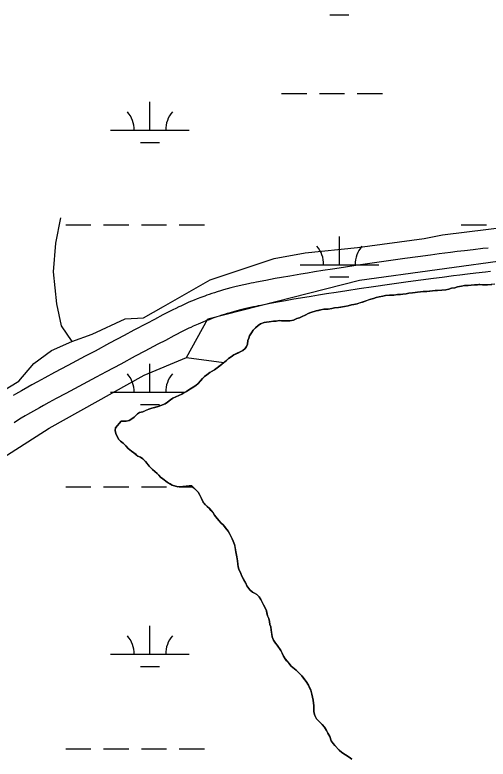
# Model space of a CAD drawing. Extents: x 3177185 to 3215018, y 812988 to 838321.
# Drawn here: x 3188542 to 3189143, y 832843 to 833788 of the extents above; entities that cross this region are included whole.
import ezdxf

# ---------------------------------------------------------------- set-up
doc = ezdxf.new("R2010")
doc.units = 0
for name, color, linetype in [('V-ROAD-CNTR', 7, 'Continuous'), ('V-TOPO-SHOR', 7, 'Continuous'), ('V-WETL-SWMP', 7, 'Continuous')]:
    doc.layers.add(name, color=color, linetype=linetype)

msp = doc.modelspace()

# ---------------------------------------------------------------- linework, layer by layer
at = {"layer": 'V-ROAD-CNTR'}
for points in [[(3189142.8, 833491.94), (3189136.19, 833491.23), (3189123.79, 833489.85), (3189112.94, 833488.58), (3189103.45, 833487.43), (3189095.14, 833486.4), (3189080.64, 833484.54), (3189069.75, 833483.1), (3189053.45, 833480.9), (3189037.16, 833478.65), (3189013.58, 833475.34), (3188992.96, 833472.39), (3188974.93, 833469.76), (3188959.16, 833467.41), (3188945.36, 833465.3), (3188933.28, 833463.41), (3188922.72, 833461.72), (3188913.48, 833460.21), (3188905.38, 833458.86), (3188891.24, 833456.45), (3188880.62, 833454.58), (3188872.65, 833453.15), (3188860.71, 833450.94), (3188848.76, 833448.67), (3188845.35, 833448), (3188842.06, 833447.33), (3188838.84, 833446.65), (3188832.69, 833445.29), (3188826.9, 833443.94), (3188821.49, 833442.6), (3188816.42, 833441.29), (3188811.69, 833440), (3188807.26, 833438.74), (3188803.11, 833437.52), (3188799.24, 833436.33), (3188795.61, 833435.18), (3188792.22, 833434.07), (3188789.05, 833433), (3188786.09, 833431.97), (3188783.29, 833430.98), (3188778.14, 833429.08), (3188773.63, 833427.35), (3188769.7, 833425.78), (3188766.27, 833424.37), (3188763.28, 833423.1), (3188760.65, 833421.96), (3188756.15, 833419.94), (3188752.76, 833418.37), (3188750.2, 833417.15), (3188746.44, 833415.31), (3188742.71, 833413.42), (3188730.25, 833406.98), (3188719.4, 833401.33), (3188709.93, 833396.35), (3188693.41, 833387.63), (3188681.05, 833381.05), (3188662.54, 833371.15), (3188644.07, 833361.22), (3188631.5, 833354.49), (3188609.42, 833342.76), (3188592.82, 833333.92), (3188580.37, 833327.21), (3188571.03, 833322.11), (3188564.04, 833318.24), (3188558.79, 833315.3), (3188550.95, 833310.85), (3188543.13, 833306.34), (3188540.29, 833304.67)], [(3189146, 833462.11), (3189139.46, 833461.41), (3189127.2, 833460.04), (3189116.48, 833458.79), (3189107.1, 833457.65), (3189098.89, 833456.63), (3189084.5, 833454.79), (3189073.72, 833453.37), (3189057.52, 833451.18), (3189041.31, 833448.94), (3189017.79, 833445.63), (3188997.25, 833442.7), (3188979.31, 833440.08), (3188963.64, 833437.74), (3188949.94, 833435.65), (3188937.97, 833433.77), (3188927.51, 833432.1), (3188918.36, 833430.61), (3188910.36, 833429.28), (3188896.36, 833426.89), (3188885.87, 833425.04), (3188878.02, 833423.63), (3188866.23, 833421.46), (3188854.46, 833419.22), (3188851.25, 833418.58), (3188848.14, 833417.95), (3188845.16, 833417.32), (3188839.34, 833416.04), (3188833.92, 833414.77), (3188828.86, 833413.52), (3188824.13, 833412.29), (3188819.72, 833411.09), (3188815.6, 833409.92), (3188811.76, 833408.79), (3188808.16, 833407.69), (3188804.81, 833406.62), (3188801.68, 833405.6), (3188798.75, 833404.61), (3188796.02, 833403.67), (3188793.5, 833402.77), (3188788.7, 833401.01), (3188784.57, 833399.41), (3188780.97, 833397.98), (3188777.84, 833396.69), (3188775.11, 833395.53), (3188772.76, 833394.51), (3188768.59, 833392.65), (3188765.52, 833391.22), (3188763.25, 833390.14), (3188759.81, 833388.45), (3188756.38, 833386.72), (3188744.07, 833380.35), (3188733.3, 833374.74), (3188723.9, 833369.81), (3188707.47, 833361.12), (3188695.17, 833354.58), (3188676.72, 833344.71), (3188658.25, 833334.78), (3188645.61, 833328.02), (3188623.51, 833316.28), (3188606.99, 833307.48), (3188594.68, 833300.84), (3188585.49, 833295.82), (3188578.63, 833292.02), (3188573.52, 833289.16), (3188565.85, 833284.82), (3188558.23, 833280.42), (3188555.61, 833278.88), (3188550.49, 833275.79), (3188545.73, 833272.86), (3188541.28, 833270.06)]]:
    msp.add_lwpolyline(points, dxfattribs=at)
at = {"layer": 'V-TOPO-SHOR'}
for points in [[(3188600.15, 833530.14), (3188593.83, 833498.07), (3188590.9, 833461.62), (3188595.21, 833421.07), (3188601.03, 833393.19), (3188614.56, 833373.35)], [(3189084.77, 833508.84), (3189225.66, 833525.94), (3189250.47, 833527.7), (3189261.23, 833527.6), (3189278.59, 833524.39), (3189309.25, 833521.1), (3189312.09, 833520.36), (3189320.78, 833517.71), (3189329.46, 833514.16), (3189510.05, 833451.02)], [(3188352.8, 833205.42), (3188356.4, 833204.46), (3188385.53, 833219.33), (3188486.52, 833286.2), (3188547.6, 833322.92), (3188566.62, 833345.48), (3188588.77, 833361.87), (3188614.56, 833373.35), (3188640.61, 833382.78), (3188682.39, 833402.09), (3188705.38, 833403.48), (3188730.9, 833417.82), (3188790.18, 833451.68), (3188871.2, 833478.67), (3188910.7, 833485.82), (3188977.08, 833492.59), (3189061.53, 833504.08), (3189084.77, 833508.84)], [(3188760.31, 833352.79), (3188787.17, 833402.04), (3188979.7, 833451.29), (3189176.7, 833478.15), (3189297.58, 833482.63), (3189337.88, 833469.2), (3189353.31, 833429.36)], [(3189027.76, 833432.81), (3189031.52, 833433.06), (3189034.8, 833433.55), (3189038.8, 833433.8), (3189042.32, 833434.52), (3189047.02, 833435.01), (3189050.31, 833435.5), (3189053.36, 833435.98), (3189056.89, 833436.23), (3189060.41, 833436.72), (3189065.11, 833436.74), (3189068.87, 833437.23), (3189075.45, 833437.96), (3189078.74, 833438.21), (3189084.14, 833438.47), (3189089.07, 833438.96), (3189092.83, 833439.69), (3189096.59, 833440.88), (3189100.58, 833441.6), (3189104.1, 833442.8), (3189109.03, 833443.76), (3189112.79, 833444.24), (3189117.49, 833444.5), (3189121.48, 833444.99), (3189125.48, 833445.24), (3189129.24, 833445.26), (3189131.12, 833445.74), (3189132.29, 833445.75), (3189135.58, 833445.29), (3189138.88, 833445.07), (3189142.16, 833445.08), (3189147.57, 833445.81)], [(3188677.34, 833272.32), (3188680.39, 833272.34), (3188683.68, 833272.11), (3188687.44, 833272.84), (3188690.72, 833275.2), (3188693.53, 833277.33), (3188697.98, 833281.35), (3188700.56, 833283), (3188704.55, 833284.2), (3188709, 833286.1), (3188712.29, 833287.52), (3188716.28, 833288.72), (3188719.8, 833289.67), (3188724.26, 833290.87), (3188728.72, 833292.54), (3188733.18, 833294.2), (3188735.99, 833296.09), (3188739.97, 833299.4), (3188742.78, 833301.53), (3188747.47, 833303.43), (3188750.29, 833304.62), (3188754.04, 833306.28), (3188756.62, 833308.18), (3188760.14, 833309.84), (3188763.18, 833311.96), (3188767.17, 833314.33), (3188772.09, 833317.41), (3188775.13, 833319.78), (3188777.94, 833323.55), (3188780.51, 833326.38), (3188783.08, 833328.74), (3188785.89, 833331.11), (3188789.64, 833333.95), (3188792.69, 833335.6), (3188795.73, 833337.26), (3188800.65, 833341.05), (3188804.64, 833344.12), (3188807.45, 833346.48), (3188810.72, 833349.32), (3188813.3, 833351.68), (3188816.81, 833354.05), (3188820.33, 833356.18), (3188825.96, 833359.03), (3188829.01, 833360.45), (3188831.82, 833361.87), (3188834.63, 833364.24), (3188836.26, 833366.83), (3188837.42, 833370.13), (3188838.11, 833374.59), (3188839.03, 833377.65), (3188840.2, 833380.48), (3188842.53, 833384.25), (3188844.86, 833387.79), (3188847.67, 833390.85), (3188850.95, 833393.46), (3188853.99, 833395.58), (3188858.69, 833397.25), (3188861.74, 833397.97), (3188865.03, 833398.46), (3188870.43, 833398.95), (3188871.6, 833399.19), (3188873.72, 833399.2), (3188877.71, 833399.92), (3188880.77, 833399.47), (3188883.83, 833399.48), (3188886.88, 833399.5), (3188891.35, 833399.75), (3188895.81, 833400.48), (3188900.27, 833402.61), (3188903.32, 833403.33), (3188906.13, 833404.52), (3188911.53, 833407.13), (3188914.57, 833408.79), (3188917.86, 833410.21), (3188924.67, 833412.13), (3188927.72, 833412.84), (3188930.77, 833413.56), (3188934.29, 833414.29), (3188939.93, 833414.55), (3188944.4, 833415.27), (3188947.92, 833415.99), (3188952.85, 833416.48), (3188956.14, 833416.97), (3188960.6, 833417.7), (3188965.06, 833418.66), (3188969.52, 833419.85), (3188972.58, 833420.34), (3188976.57, 833421.3), (3188979.62, 833422.25), (3188983.38, 833423.44), (3188986.9, 833424.63), (3188990.89, 833426.06), (3188994.17, 833427.25), (3188997.22, 833427.97), (3189000.74, 833429.16), (3189004.73, 833430.12), (3189009.2, 833430.84), (3189012.48, 833431.57), (3189017.89, 833432.3), (3189023.06, 833432.32), (3189027.76, 833432.81)], [(3188387.74, 833136.58), (3188585.7, 833263.24), (3188706.58, 833330.4), (3188760.31, 833352.79), (3188807.45, 833346.48)], [(3188752.23, 833188.99), (3188749.17, 833188.74), (3188742.11, 833191.06), (3188739.28, 833192.69), (3188735.75, 833194.79), (3188730.09, 833198.76), (3188727.26, 833201.1), (3188724.9, 833203.44), (3188722.77, 833205.78), (3188719.94, 833208.35), (3188717.1, 833210.69), (3188712.85, 833214.9), (3188710.49, 833217.94), (3188708.13, 833220.99), (3188704.58, 833224.5), (3188701.75, 833226.36), (3188698.46, 833227.76), (3188696.1, 833229.63), (3188693.27, 833231.97), (3188690.2, 833234.07), (3188686.19, 833237.58), (3188683.35, 833240.85), (3188679.58, 833244.36), (3188676.51, 833246.7), (3188674.39, 833249.04), (3188672.25, 833252.55), (3188670.59, 833256.54), (3188669.64, 833260.3), (3188669.85, 833263.59), (3188677.34, 833272.32)], [(3188970.04, 832843.06), (3188966.5, 832845.63), (3188962.03, 832848.43), (3188957.31, 832851.46), (3188954.01, 832854.27), (3188948.34, 832860.36), (3188946.21, 832862.7), (3188943.85, 832866.21), (3188941.94, 832871.84), (3188939.57, 832876.06), (3188937.91, 832879.35), (3188935.07, 832883.56), (3188932.24, 832887.08), (3188928.93, 832890.35), (3188925.15, 832894.09), (3188923.02, 832898.55), (3188921.82, 832903.01), (3188921.81, 832906.07), (3188921.78, 832911), (3188921.3, 832914.06), (3188920.81, 832917.82), (3188920.09, 832921.57), (3188919.13, 832925.56), (3188917.7, 832930.73), (3188916.27, 832933.78), (3188914.85, 832937.06), (3188912.01, 832941.51), (3188908.7, 832945.96), (3188906.33, 832949.01), (3188902.32, 832953.22), (3188899.48, 832956.03), (3188895.24, 832959.3), (3188892.88, 832961.17), (3188889.81, 832964.68), (3188887.21, 832967.96), (3188885.32, 832970.3), (3188883.19, 832973.82), (3188881.52, 832977.57), (3188879.63, 832981.09), (3188875.37, 832987.65), (3188873.24, 832990.46), (3188870.63, 832994.21), (3188868.97, 832998.2), (3188868.49, 833001.72), (3188867.76, 833006.89), (3188867.03, 833011.11), (3188866.08, 833014.17), (3188865.36, 833017.69), (3188864.4, 833021.45), (3188862.98, 833024.97), (3188862.25, 833028.25), (3188861.53, 833031.54), (3188859.63, 833036), (3188857.97, 833038.81), (3188855.84, 833043.03), (3188854.42, 833045.84), (3188852.52, 833049.13), (3188849.45, 833051.93), (3188846.39, 833053.56), (3188843.8, 833055.2), (3188840.49, 833058), (3188836.71, 833063.16), (3188835.28, 833066.44), (3188833.39, 833069.96), (3188830.54, 833075.35), (3188829.12, 833078.87), (3188826.51, 833084.26), (3188825.55, 833087.32), (3188825.3, 833090.6), (3188824.81, 833094.83), (3188823.85, 833100), (3188822.88, 833106.11), (3188821.68, 833111.98), (3188820.96, 833115.73), (3188819.53, 833119.96), (3188816.68, 833125.59), (3188814.78, 833129.57), (3188812.89, 833132.39), (3188810.76, 833135.2), (3188806.5, 833140.58), (3188804.15, 833142.69), (3188801.07, 833146.2), (3188798.95, 833148.78), (3188795.64, 833152.76), (3188793.98, 833155.57), (3188791.14, 833158.85), (3188789.25, 833161.19), (3188786.42, 833163.76), (3188784.29, 833166.1), (3188781.23, 833169.38), (3188779.09, 833173.83), (3188776.71, 833178.99), (3188775.06, 833181.81), (3188772.7, 833184.15), (3188769.15, 833187.66), (3188766.79, 833190), (3188763.5, 833189.98), (3188759.74, 833189.49), (3188755.51, 833189.24), (3188752.23, 833188.99)]]:
    msp.add_lwpolyline(points, dxfattribs=at)
at = {"layer": 'V-WETL-SWMP'}
for p, q in [((3188942.17, 833788.03), (3188966.17, 833788.03)), ((3188880.77, 833688.03), (3188912.77, 833688.03)), ((3188928.77, 833688.03), (3188960.77, 833688.03)), ((3188976.77, 833688.03), (3189008.77, 833688.03)), ((3188713.7, 833641.6), (3188713.7, 833677.6)), ((3188663.7, 833641.6), (3188763.7, 833641.6)), ((3188701.7, 833626.17), (3188725.7, 833626.17)), ((3188606.86, 833521.53), (3188638.86, 833521.53)), ((3188654.86, 833521.53), (3188686.86, 833521.53)), ((3188702.86, 833521.53), (3188734.86, 833521.53)), ((3188750.86, 833521.53), (3188782.86, 833521.53)), ((3189108.77, 833521.53), (3189140.77, 833521.53)), ((3188954.17, 833470.78), (3188954.17, 833506.78)), ((3188904.17, 833470.78), (3189004.17, 833470.78)), ((3188942.17, 833455.35), (3188966.17, 833455.35)), ((3189104.1, 833442.79), (3189100.58, 833441.6)), ((3189109.03, 833443.76), (3189104.1, 833442.79)), ((3189112.79, 833444.24), (3189109.03, 833443.76)), ((3189117.49, 833444.5), (3189112.79, 833444.24)), ((3189121.48, 833444.99), (3189117.49, 833444.5)), ((3189125.48, 833445.24), (3189121.48, 833444.99)), ((3189129.24, 833445.26), (3189125.48, 833445.24)), ((3189131.11, 833445.74), (3189129.24, 833445.26)), ((3189132.29, 833445.74), (3189131.11, 833445.74)), ((3189135.58, 833445.29), (3189132.29, 833445.74)), ((3189138.87, 833445.07), (3189135.58, 833445.29)), ((3189142.16, 833445.08), (3189138.87, 833445.07)), ((3189151.33, 833446.3), (3189142.16, 833445.08)), ((3189027.76, 833432.81), (3189023.06, 833432.32)), ((3189031.51, 833433.06), (3189027.76, 833432.81)), ((3189034.8, 833433.55), (3189031.51, 833433.06)), ((3189038.8, 833433.8), (3189034.8, 833433.55)), ((3189042.32, 833434.52), (3189038.8, 833433.8)), ((3189047.02, 833435.01), (3189042.32, 833434.52)), ((3189053.36, 833435.98), (3189047.02, 833435.01)), ((3189056.88, 833436.23), (3189053.36, 833435.98)), ((3189060.41, 833436.72), (3189056.88, 833436.23)), ((3189065.11, 833436.74), (3189060.41, 833436.72)), ((3189075.45, 833437.96), (3189065.11, 833436.74)), ((3189084.14, 833438.47), (3189075.45, 833437.96)), ((3189089.07, 833438.97), (3189084.14, 833438.47)), ((3189092.83, 833439.69), (3189089.07, 833438.97)), ((3189096.59, 833440.88), (3189092.83, 833439.69)), ((3189100.58, 833441.6), (3189096.59, 833440.88)), ((3188986.9, 833424.63), (3188976.57, 833421.29)), ((3188994.17, 833427.25), (3188986.9, 833424.63)), ((3188997.22, 833427.97), (3188994.17, 833427.25)), ((3189000.74, 833429.16), (3188997.22, 833427.97)), ((3189004.73, 833430.12), (3189000.74, 833429.16)), ((3189009.2, 833430.84), (3189004.73, 833430.12)), ((3189012.48, 833431.56), (3189009.2, 833430.84)), ((3189017.89, 833432.29), (3189012.48, 833431.56)), ((3189023.06, 833432.32), (3189017.89, 833432.29)), ((3188934.29, 833414.28), (3188930.77, 833413.56)), ((3188939.93, 833414.55), (3188934.29, 833414.28)), ((3188944.4, 833415.27), (3188939.93, 833414.55)), ((3188947.92, 833415.99), (3188944.4, 833415.27)), ((3188952.85, 833416.48), (3188947.92, 833415.99)), ((3188960.6, 833417.7), (3188952.85, 833416.48)), ((3188965.06, 833418.66), (3188960.6, 833417.7)), ((3188969.52, 833419.85), (3188965.06, 833418.66)), ((3188972.58, 833420.34), (3188969.52, 833419.85)), ((3188976.57, 833421.29), (3188972.58, 833420.34)), ((3188906.13, 833404.52), (3188903.32, 833403.33)), ((3188911.53, 833407.13), (3188906.13, 833404.52)), ((3188914.57, 833408.79), (3188911.53, 833407.13)), ((3188917.86, 833410.21), (3188914.57, 833408.79)), ((3188924.67, 833412.13), (3188917.86, 833410.21)), ((3188930.77, 833413.56), (3188924.67, 833412.13)), ((3188853.99, 833395.58), (3188850.95, 833393.46)), ((3188858.69, 833397.25), (3188853.99, 833395.58)), ((3188861.74, 833397.97), (3188858.69, 833397.25)), ((3188865.03, 833398.46), (3188861.74, 833397.97)), ((3188870.43, 833398.95), (3188865.03, 833398.46)), ((3188871.61, 833399.19), (3188870.43, 833398.95)), ((3188873.72, 833399.2), (3188871.61, 833399.19)), ((3188877.71, 833399.92), (3188873.72, 833399.2)), ((3188880.77, 833399.47), (3188877.71, 833399.92)), ((3188886.88, 833399.5), (3188880.77, 833399.47)), ((3188891.35, 833399.75), (3188886.88, 833399.5)), ((3188895.81, 833400.48), (3188891.35, 833399.75)), ((3188900.27, 833402.61), (3188895.81, 833400.48)), ((3188903.32, 833403.33), (3188900.27, 833402.61)), ((3188844.86, 833387.79), (3188842.53, 833384.25)), ((3188847.67, 833390.85), (3188844.86, 833387.79)), ((3188850.95, 833393.46), (3188847.67, 833390.85)), ((3188839.03, 833377.65), (3188838.11, 833374.59)), ((3188840.2, 833380.48), (3188839.03, 833377.65)), ((3188842.53, 833384.25), (3188840.2, 833380.48)), ((3188836.26, 833366.83), (3188834.63, 833364.24)), ((3188837.42, 833370.12), (3188836.26, 833366.83)), ((3188838.11, 833374.59), (3188837.42, 833370.12)), ((3188831.82, 833361.87), (3188820.33, 833356.18)), ((3188834.63, 833364.24), (3188831.82, 833361.87)), ((3188810.72, 833349.32), (3188804.64, 833344.12)), ((3188813.3, 833351.68), (3188810.72, 833349.32)), ((3188816.81, 833354.05), (3188813.3, 833351.68)), ((3188820.33, 833356.18), (3188816.81, 833354.05)), ((3188713.7, 833308.92), (3188713.7, 833344.92)), ((3188804.64, 833344.12), (3188795.74, 833337.26)), ((3188783.08, 833328.74), (3188780.51, 833326.38)), ((3188785.89, 833331.11), (3188783.08, 833328.74)), ((3188789.64, 833333.94), (3188785.89, 833331.11)), ((3188795.74, 833337.26), (3188789.64, 833333.94)), ((3188775.13, 833319.78), (3188772.09, 833317.41)), ((3188777.93, 833323.55), (3188775.13, 833319.78)), ((3188780.51, 833326.38), (3188777.93, 833323.55)), ((3188760.13, 833309.84), (3188756.62, 833308.17)), ((3188763.18, 833311.96), (3188760.13, 833309.84)), ((3188772.09, 833317.41), (3188763.18, 833311.96)), ((3188663.7, 833308.92), (3188758.2, 833308.92)), ((3188742.78, 833301.53), (3188739.97, 833299.4)), ((3188750.29, 833304.62), (3188742.78, 833301.53)), ((3188754.04, 833306.28), (3188750.29, 833304.62)), ((3188756.62, 833308.17), (3188754.04, 833306.28)), ((3188701.7, 833293.49), (3188725.7, 833293.49)), ((3188733.18, 833294.2), (3188724.26, 833290.87)), ((3188735.99, 833296.09), (3188733.18, 833294.2)), ((3188739.97, 833299.4), (3188735.99, 833296.09)), ((3188700.56, 833283), (3188697.98, 833281.35)), ((3188704.55, 833284.2), (3188700.56, 833283)), ((3188712.29, 833287.52), (3188704.55, 833284.2)), ((3188716.28, 833288.72), (3188712.29, 833287.52)), ((3188724.26, 833290.87), (3188716.28, 833288.72)), ((3188677.34, 833272.32), (3188669.85, 833263.59)), ((3188680.39, 833272.33), (3188677.34, 833272.32)), ((3188683.68, 833272.11), (3188680.39, 833272.33)), ((3188687.44, 833272.84), (3188683.68, 833272.11)), ((3188693.53, 833277.33), (3188687.44, 833272.84)), ((3188697.98, 833281.35), (3188693.53, 833277.33)), ((3188669.85, 833263.59), (3188669.63, 833260.3)), ((3188669.63, 833260.3), (3188670.59, 833256.54)), ((3188670.59, 833256.54), (3188672.25, 833252.55)), ((3188672.25, 833252.55), (3188674.39, 833249.04)), ((3188674.39, 833249.04), (3188676.51, 833246.7)), ((3188676.51, 833246.7), (3188679.58, 833244.36)), ((3188679.58, 833244.36), (3188683.36, 833240.85)), ((3188683.36, 833240.85), (3188686.19, 833237.58)), ((3188686.19, 833237.58), (3188690.2, 833234.07)), ((3188690.2, 833234.07), (3188693.27, 833231.97)), ((3188693.27, 833231.97), (3188698.46, 833227.76)), ((3188698.46, 833227.76), (3188701.75, 833226.36)), ((3188701.75, 833226.36), (3188704.58, 833224.5)), ((3188704.58, 833224.5), (3188708.13, 833220.99)), ((3188708.13, 833220.99), (3188712.85, 833214.9)), ((3188712.85, 833214.9), (3188717.1, 833210.69)), ((3188717.1, 833210.69), (3188719.94, 833208.35)), ((3188719.94, 833208.35), (3188722.77, 833205.78)), ((3188722.77, 833205.78), (3188724.89, 833203.44)), ((3188724.89, 833203.44), (3188727.25, 833201.1)), ((3188727.25, 833201.1), (3188730.09, 833198.76)), ((3188730.09, 833198.76), (3188735.74, 833194.79)), ((3188606.86, 833188.85), (3188638.86, 833188.85)), ((3188654.86, 833188.85), (3188686.86, 833188.85)), ((3188702.86, 833188.85), (3188734.86, 833188.85)), ((3188735.74, 833194.79), (3188742.11, 833191.06)), ((3188742.11, 833191.06), (3188749.17, 833188.74)), ((3188749.17, 833188.74), (3188759.74, 833189.49)), ((3188750.86, 833188.85), (3188767.95, 833188.85)), ((3188759.74, 833189.49), (3188763.5, 833189.98)), ((3188763.5, 833189.98), (3188766.79, 833189.99)), ((3188766.79, 833189.99), (3188775.06, 833181.81)), ((3188775.06, 833181.81), (3188776.71, 833178.99)), ((3188776.71, 833178.99), (3188781.22, 833169.38)), ((3188781.22, 833169.38), (3188786.42, 833163.76)), ((3188786.42, 833163.76), (3188789.25, 833161.19)), ((3188789.25, 833161.19), (3188793.98, 833155.57)), ((3188793.98, 833155.57), (3188795.64, 833152.75)), ((3188795.64, 833152.75), (3188801.07, 833146.2)), ((3188801.07, 833146.2), (3188804.15, 833142.69)), ((3188804.15, 833142.69), (3188806.51, 833140.58)), ((3188806.51, 833140.58), (3188812.89, 833132.38)), ((3188812.89, 833132.38), (3188814.78, 833129.57)), ((3188814.78, 833129.57), (3188819.53, 833119.96)), ((3188819.53, 833119.96), (3188820.96, 833115.73)), ((3188820.96, 833115.73), (3188822.88, 833106.11)), ((3188822.88, 833106.11), (3188823.85, 833100)), ((3188823.85, 833100), (3188824.81, 833094.83)), ((3188824.81, 833094.83), (3188825.3, 833090.6)), ((3188825.3, 833090.6), (3188825.55, 833087.31)), ((3188825.55, 833087.31), (3188826.51, 833084.26)), ((3188826.51, 833084.26), (3188829.12, 833078.87)), ((3188829.12, 833078.87), (3188830.54, 833075.35)), ((3188830.54, 833075.35), (3188835.28, 833066.44)), ((3188835.28, 833066.44), (3188836.71, 833063.16)), ((3188836.71, 833063.16), (3188840.49, 833058)), ((3188840.49, 833058), (3188843.8, 833055.2)), ((3188843.8, 833055.2), (3188846.39, 833053.56)), ((3188846.39, 833053.56), (3188849.45, 833051.93)), ((3188849.45, 833051.93), (3188852.52, 833049.13)), ((3188852.52, 833049.13), (3188854.42, 833045.84)), ((3188854.42, 833045.84), (3188857.97, 833038.81)), ((3188857.97, 833038.81), (3188859.63, 833036)), ((3188859.63, 833036), (3188861.53, 833031.54)), ((3188861.53, 833031.54), (3188862.97, 833024.96)), ((3188862.97, 833024.96), (3188864.4, 833021.45)), ((3188864.4, 833021.45), (3188865.36, 833017.69)), ((3188865.36, 833017.69), (3188866.08, 833014.17)), ((3188713.7, 832976.25), (3188713.7, 833012.25)), ((3188866.08, 833014.17), (3188867.03, 833011.12)), ((3188867.03, 833011.12), (3188867.76, 833006.89)), ((3188867.76, 833006.89), (3188868.97, 832998.2)), ((3188868.97, 832998.2), (3188870.63, 832994.21)), ((3188870.63, 832994.21), (3188873.24, 832990.46)), ((3188873.24, 832990.46), (3188875.37, 832987.65)), ((3188875.37, 832987.65), (3188879.63, 832981.09)), ((3188879.63, 832981.09), (3188881.52, 832977.57)), ((3188663.7, 832976.25), (3188763.7, 832976.25)), ((3188881.52, 832977.57), (3188883.19, 832973.82)), ((3188883.19, 832973.82), (3188885.32, 832970.3)), ((3188885.32, 832970.3), (3188889.81, 832964.68)), ((3188701.7, 832960.82), (3188725.7, 832960.82)), ((3188889.81, 832964.68), (3188892.88, 832961.17)), ((3188892.88, 832961.17), (3188899.48, 832956.03)), ((3188899.48, 832956.03), (3188902.32, 832953.22)), ((3188902.32, 832953.22), (3188906.33, 832949.01)), ((3188906.33, 832949.01), (3188912.01, 832941.51)), ((3188912.01, 832941.51), (3188914.85, 832937.06)), ((3188914.85, 832937.06), (3188917.7, 832930.73)), ((3188917.7, 832930.73), (3188919.13, 832925.56)), ((3188919.13, 832925.56), (3188920.09, 832921.57)), ((3188920.09, 832921.57), (3188920.81, 832917.81)), ((3188920.81, 832917.81), (3188921.78, 832911)), ((3188921.78, 832911), (3188921.82, 832903.01)), ((3188921.82, 832903.01), (3188923.02, 832898.55)), ((3188923.02, 832898.55), (3188925.15, 832894.09)), ((3188925.15, 832894.09), (3188932.24, 832887.08)), ((3188932.24, 832887.08), (3188935.07, 832883.56)), ((3188935.07, 832883.56), (3188937.91, 832879.35)), ((3188937.91, 832879.35), (3188939.57, 832876.06)), ((3188939.57, 832876.06), (3188941.94, 832871.84)), ((3188941.94, 832871.84), (3188943.85, 832866.21)), ((3188943.85, 832866.21), (3188946.21, 832862.7)), ((3188946.21, 832862.7), (3188948.34, 832860.35)), ((3188948.34, 832860.35), (3188954.01, 832854.27)), ((3188606.86, 832856.18), (3188638.86, 832856.18)), ((3188654.86, 832856.18), (3188686.86, 832856.18)), ((3188702.86, 832856.18), (3188734.86, 832856.18)), ((3188750.86, 832856.18), (3188782.86, 832856.18)), ((3188954.01, 832854.27), (3188957.31, 832851.46)), ((3188957.31, 832851.46), (3188966.51, 832845.63)), ((3188966.51, 832845.63), (3188970.04, 832843.06))]:
    msp.add_line(p, q, dxfattribs=at)
for centre, start, end in [((3188658.46, 833642.07), 359.22818, 40.77184), ((3188768.95, 833642.07), 139.22818, 180.77184), ((3188898.93, 833471.26), 359.22818, 40.77184), ((3189009.42, 833471.26), 139.22818, 180.77184), ((3188658.46, 833309.4), 359.22818, 40.77184), ((3188768.95, 833309.4), 139.22818, 180.77184), ((3188658.46, 832976.72), 359.22818, 40.77184), ((3188768.95, 832976.72), 139.22818, 180.77184)]:
    msp.add_arc(centre, 35.25, start, end, dxfattribs=at)

doc.saveas('drawing.dxf')
